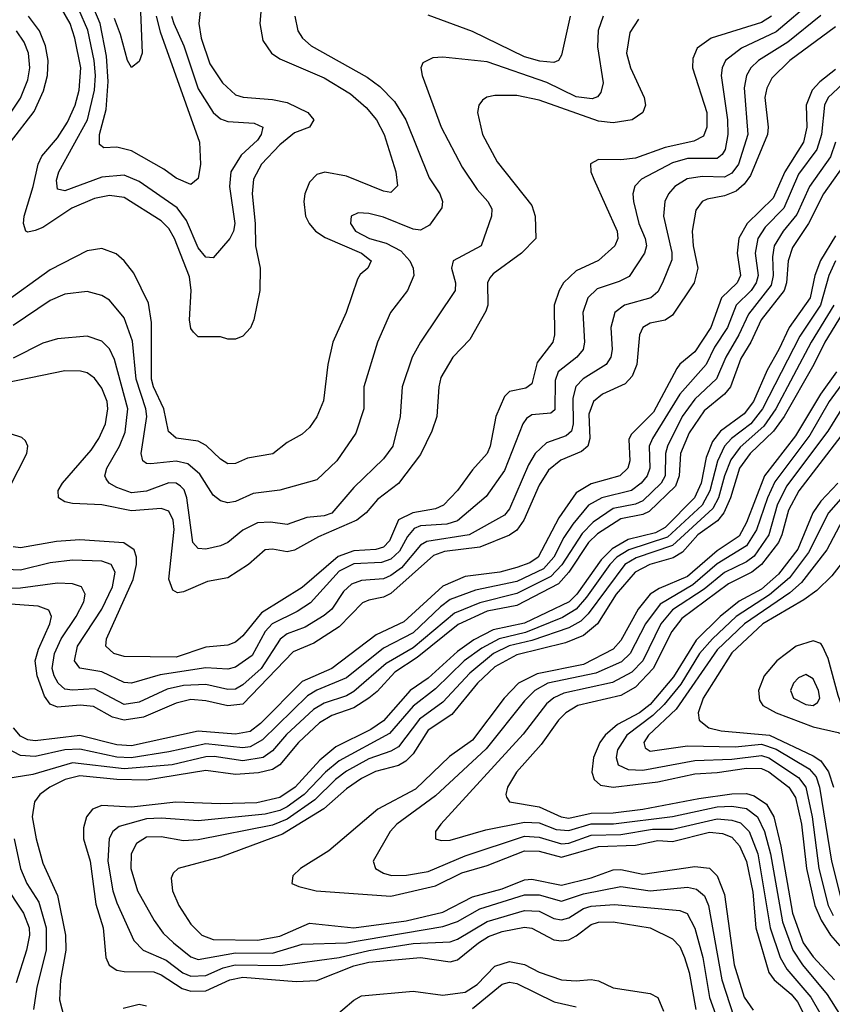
# Model space of a CAD drawing. Header units: inches. Extents: x 990535 to 1117859, y 769386 to 892122.
# Tile 378 of 656: x 1077668 to 1079861, y 800824 to 803480. Entities that reach past the tile are written whole.
import ezdxf

# ---------------------------------------------------------------- set-up
doc = ezdxf.new("R2010")
doc.units = ezdxf.units.IN
doc.header["$MEASUREMENT"] = 0
doc.layers.add('B0870', color=7, linetype='Continuous')

msp = doc.modelspace()

# ---------------------------------------------------------------- linework, layer by layer
at = {"layer": 'B0870', "color": 5}
for points, elevation in [([(1078327.8, 803610), (1078315.7, 803470), (1078324.2, 803424.2), (1078347.9, 803390), (1078370, 803374.6), (1078490, 803323.1), (1078560.4, 803280.4), (1078603.4, 803243.4), (1078631.3, 803210), (1078651.6, 803170), (1078683.4, 803070), (1078687.7, 803032.3), (1078670, 803013.9), (1078650, 803017.2), (1078550, 803057.6), (1078491.6, 803068.4), (1078470, 803062.6), (1078450, 803042.2), (1078437.5, 803010), (1078435.1, 802990), (1078439.4, 802950), (1078449.1, 802930), (1078466, 802910), (1078492.7, 802892.7), (1078590.8, 802850), (1078616.1, 802830), (1078607.5, 802810), (1078587.1, 802792.9), (1078579.9, 802780.1), (1078549.5, 802690), (1078513.4, 802610), (1078499.6, 802550), (1078488.1, 802451.9), (1078470, 802408.7), (1078450, 802380.4), (1078430, 802361.8), (1078390, 802339.8), (1078351.2, 802308.8), (1078282.9, 802297.1), (1078250, 802282.5), (1078230, 802281.9), (1078210, 802294.5), (1078171, 802331), (1078150, 802343.3), (1078090, 802351.4), (1078069.6, 802369.6), (1078056.6, 802430), (1078028.6, 802490), (1078023.8, 802510), (1078023.3, 802663.3), (1078015.6, 802715.6), (1077976, 802796), (1077949.9, 802829.9), (1077928.4, 802848.4), (1077890, 802862.9), (1077850, 802856.7), (1077750, 802805), (1077617.7, 802710)], 2720), ([(1077991, 803570), (1077998.7, 803390), (1077990, 803367.6), (1077970, 803351.2), (1077958.4, 803370), (1077940.3, 803440.3), (1077923.6, 803483.6)], 2620), ([(1079810, 803532.1), (1079710, 803447.3), (1079616.2, 803403.8), (1079572.9, 803370), (1079563.7, 803350), (1079561.4, 803330), (1079577.9, 803210), (1079578.8, 803170), (1079572.3, 803130), (1079563.7, 803116.3), (1079550, 803105.9), (1079470, 803105.4), (1079430, 803094.1), (1079346.1, 803050), (1079328.5, 803031.5), (1079322.8, 803010), (1079324.4, 802990), (1079338.6, 802930), (1079355.7, 802890), (1079359.7, 802870), (1079354.3, 802850), (1079312.6, 802787.4), (1079286.3, 802773.7), (1079226.2, 802753.8), (1079201.5, 802730), (1079187.7, 802690), (1079192.8, 802610), (1079188.4, 802590), (1079172.1, 802570), (1079121.3, 802530), (1079113.6, 802506.4), (1079112.5, 802427.5), (1079101.5, 802418.5), (1079050, 802414.1), (1079035.4, 802404.6), (1079025.9, 802390), (1078976.5, 802263.5), (1078926.6, 802193.4), (1078850, 802128.3), (1078820.9, 802119.1), (1078750, 802114.6), (1078732.5, 802107.5), (1078714.5, 802085.5), (1078693.3, 802046.7), (1078670, 802024.4), (1078644.4, 802015.6), (1078570, 802011.8), (1078530, 801992.2), (1078452.8, 801907.2), (1078416.4, 801883.6), (1078348.9, 801850), (1078330.8, 801830), (1078295, 801765), (1078250, 801733.1), (1078230, 801727.8), (1078170, 801731.7), (1078046.9, 801713.1), (1077970, 801690.3), (1077950, 801692), (1077890, 801720.9), (1077830.3, 801730.3), (1077816.2, 801750), (1077823.9, 801790), (1077889.4, 801890), (1077918.4, 801950), (1077925.3, 801990), (1077914.9, 802010), (1077890, 802019.5), (1077810, 802021.9), (1077750, 802015.1), (1077670, 801994.9), (1077630, 801996.9)], 2840), ([(1079830, 803491.9), (1079740.8, 803419.2), (1079661.9, 803370), (1079641.5, 803350), (1079630, 803330), (1079623.6, 803296.4), (1079633.3, 803170), (1079608.3, 803090), (1079590, 803065.9), (1079570, 803055.3), (1079510, 803057.5), (1079469.4, 803050.6), (1079436.6, 803030), (1079419.4, 803010), (1079409.6, 802990), (1079405.5, 802950), (1079427.8, 802852.2), (1079428.1, 802831.9), (1079403.3, 802770), (1079390, 802746), (1079371.6, 802730), (1079300.6, 802710), (1079274.4, 802690), (1079263.8, 802650), (1079267.4, 802590), (1079263.4, 802570), (1079250.5, 802549.5), (1079188.8, 802511.2), (1079169, 802491), (1079160.9, 802459.1), (1079161.8, 802390), (1079157.1, 802370), (1079142.7, 802357.3), (1079090, 802338.7), (1079058.8, 802310), (1079040.8, 802279.2), (1078990, 802160.2), (1078976.2, 802143.8), (1078880.8, 802090), (1078767.2, 802072.8), (1078750, 802062.1), (1078698.3, 802001.7), (1078670, 801981.1), (1078650, 801972.1), (1078590, 801967.1), (1078563.1, 801956.9), (1078542.2, 801937.8), (1078510.4, 801890), (1078490, 801872.9), (1078438.4, 801841.6), (1078390, 801823), (1078371, 801809), (1078319.7, 801730), (1078270, 801685.5), (1078250, 801674.4), (1078230, 801673.1), (1078170, 801686.3), (1078110, 801684.2), (1078066.3, 801673.7), (1077990, 801638.6), (1077950, 801632.8), (1077870, 801675.1), (1077810, 801671), (1077790, 801674.3), (1077771.8, 801690), (1077761.3, 801710), (1077755.3, 801730), (1077761.4, 801770), (1077779.8, 801810), (1077819.9, 801870), (1077840.7, 801910), (1077844.3, 801930), (1077834.8, 801950), (1077810, 801957.9), (1077770, 801960.1), (1077670, 801946.3), (1077630, 801945.8)], 2860), ([(1077643.2, 803150), (1077707.2, 803232.8), (1077731.8, 803288.2), (1077743, 803330), (1077745.1, 803370), (1077737.3, 803410), (1077720.9, 803450), (1077691.2, 803490)], 2720), ([(1078410.7, 803490), (1078418.6, 803450), (1078430.8, 803430), (1078454.6, 803410), (1078605.5, 803325.5), (1078639.9, 803299.9), (1078679.9, 803259.9), (1078710.1, 803210), (1078773.4, 803053.4), (1078801.8, 803010), (1078808.7, 802990), (1078807.3, 802972.7), (1078774, 802926), (1078750, 802912.2), (1078730, 802914.7), (1078650, 802947.6), (1078610, 802957.7), (1078581.3, 802958.7), (1078562.8, 802950), (1078560.9, 802930), (1078574.3, 802910), (1078612.1, 802890), (1078657.2, 802877.2), (1078696.7, 802856.7), (1078720.5, 802830), (1078730.2, 802810), (1078731.8, 802790), (1078714.8, 802750), (1078668.3, 802690), (1078633.8, 802610), (1078596.8, 802490), (1078596.3, 802430), (1078575.3, 802364.7), (1078523.5, 802290), (1078470, 802239.2), (1078370, 802210.6), (1078297.9, 802202.1), (1078250, 802180.7), (1078230, 802176.5), (1078210, 802182.1), (1078190, 802197), (1078154, 802254), (1078121.9, 802281.9), (1078090, 802289.4), (1078021.6, 802281.6), (1078010, 802282.9), (1078000.2, 802290), (1077995.7, 802310), (1078010.7, 802410), (1078008.7, 802430), (1077981.8, 802510), (1077972.7, 802612.7), (1077950, 802676.2), (1077910, 802723.4), (1077890, 802735.8), (1077850, 802747), (1077790, 802739.4), (1077750, 802722.9), (1077650, 802655.5)], 2740), ([(1079242.8, 803490), (1079229.4, 803450.6), (1079227.1, 803407.1), (1079242.3, 803310), (1079236.3, 803283.7), (1079227.5, 803272.5), (1079213.4, 803266.6), (1079170, 803272.1), (1079090.5, 803310.5), (1078930, 803366.1), (1078810, 803378.8), (1078783, 803377), (1078756.3, 803363.7), (1078750.3, 803350), (1078753.8, 803330), (1078805.4, 803190), (1078862.5, 803082.5), (1078902.4, 803022.4), (1078931.3, 802990), (1078942.4, 802970), (1078941.7, 802950), (1078913.7, 802870), (1078837.7, 802830), (1078833.7, 802810), (1078844.6, 802770), (1078843.4, 802750), (1078749.7, 802610.3), (1078727.6, 802570), (1078700.6, 802490), (1078695, 802410), (1078675, 802330), (1078650, 802295.4), (1078570, 802218.5), (1078510, 802148.7), (1078490, 802141.3), (1078443.1, 802136.9), (1078390, 802118.3), (1078344.5, 802124.5), (1078310, 802122.5), (1078270, 802102.6), (1078230, 802069.9), (1078210, 802060.4), (1078170, 802052), (1078150, 802053.6), (1078135, 802070), (1078119, 802190), (1078111.8, 802211.8), (1078102, 802222), (1078090, 802229.9), (1078070, 802230.8), (1078010, 802208.6), (1077970, 802203.3), (1077930, 802217.7), (1077909.1, 802230), (1077901.6, 802241.6), (1077897.8, 802250), (1077902.8, 802270), (1077936.9, 802330), (1077952.5, 802367.5), (1077959.5, 802430), (1077923.8, 802563.8), (1077910, 802592.6), (1077890, 802612.7), (1077850, 802626.8), (1077770, 802619.6), (1077730, 802607.9), (1077650, 802566.7)], 2760), ([(1079697.1, 803490), (1079670, 803472.2), (1079534.2, 803430), (1079496.9, 803403.1), (1079484.7, 803375.3), (1079484, 803350), (1079522.8, 803230), (1079522.5, 803190), (1079513.6, 803166.4), (1079487.5, 803152.5), (1079410, 803135.1), (1079330, 803106.7), (1079290, 803101.8), (1079230, 803103), (1079208.6, 803091.4), (1079209.5, 803070), (1079217.3, 803050), (1079280.6, 802910), (1079281.9, 802890), (1079274.4, 802870), (1079230, 802830.9), (1079170, 802802.6), (1079136, 802770), (1079123.6, 802750), (1079110.9, 802710), (1079111.3, 802630), (1079107.2, 802610), (1079064.3, 802555.7), (1079050, 802498), (1079033.8, 802486.2), (1078990, 802477.1), (1078976.3, 802463.7), (1078952.8, 802410), (1078937.9, 802330), (1078929.8, 802310.2), (1078890, 802265.6), (1078849.2, 802210), (1078811.5, 802170), (1078790, 802160.2), (1078729, 802150), (1078690, 802130.4), (1078666.2, 802073.8), (1078650, 802057.5), (1078629.4, 802050.6), (1078570, 802047.6), (1078527.7, 802032.3), (1078430, 801948.1), (1078320.3, 801879.7), (1078270, 801817.5), (1078250, 801800.7), (1078230, 801793.1), (1078170, 801787.7), (1078090, 801760.2), (1077950, 801762.1), (1077921.8, 801770), (1077900.4, 801790), (1077901.9, 801810), (1077973.7, 801970), (1077982.7, 802010), (1077983, 802030), (1077976.5, 802050), (1077948.9, 802068.9), (1077830, 802077.3), (1077767.2, 802072.8), (1077670, 802055.4), (1077650, 802057.9)], 2820), ([(1078156.3, 803510), (1078151.7, 803470), (1078157.6, 803430), (1078181.3, 803361.3), (1078215, 803310), (1078250, 803277.9), (1078271, 803271), (1078350, 803264.8), (1078390, 803256.5), (1078445.5, 803230), (1078462, 803210), (1078450.2, 803190), (1078410, 803174.9), (1078370, 803143), (1078320.4, 803090), (1078298.6, 803050), (1078295.2, 803010), (1078303.6, 802930), (1078304.5, 802870), (1078316.6, 802810), (1078316.2, 802750), (1078299.8, 802670), (1078290.9, 802649.1), (1078270, 802626), (1078250, 802618), (1078230, 802618.2), (1078210, 802624.5), (1078150, 802625), (1078136.9, 802636.9), (1078130, 802646.9), (1078125.9, 802670), (1078130.3, 802749.7), (1078126.4, 802786.4), (1078085.4, 802890), (1078070, 802916.7), (1078050, 802937.3), (1077950, 803000.2), (1077910, 803006), (1077870, 802998), (1077808.4, 802971.6), (1077730, 802919.9), (1077710, 802911.2), (1077690, 802906.9), (1077684.1, 802910), (1077677.9, 802930), (1077679.8, 802950), (1077704.4, 803030), (1077717.3, 803090), (1077727.9, 803112.1), (1077770, 803161.8), (1077796.5, 803203.5), (1077817.4, 803250), (1077828.8, 803290), (1077832.8, 803350), (1077817, 803430), (1077803.7, 803470), (1077780.4, 803510)], 2680), ([(1078077.2, 803490), (1078083.6, 803470), (1078110.8, 803410), (1078150, 803293.5), (1078190, 803229.5), (1078210, 803212.5), (1078230, 803205.3), (1078301, 803201), (1078324.1, 803190), (1078319.6, 803170), (1078310, 803155.6), (1078265.7, 803114.3), (1078237.7, 803070), (1078233.9, 803030), (1078248.1, 802930), (1078244.8, 802910), (1078234.8, 802890), (1078190, 802838), (1078170, 802839.9), (1078150, 802864.4), (1078118.4, 802938.4), (1078092.7, 802972.7), (1077990, 803043.2), (1077950, 803060.3), (1077890, 803054.9), (1077790, 803018.5), (1077770, 803022.8), (1077766.8, 803046.8), (1077773.4, 803070), (1077851.1, 803210), (1077870, 803290), (1077872.9, 803330), (1077869, 803370), (1077851.5, 803451.5), (1077827.3, 803507.3)], 2660), ([(1078035.8, 803490), (1078047, 803447), (1078153.5, 803150), (1078156.2, 803090), (1078150, 803051.8), (1078130, 803035.8), (1078090, 803053), (1078057.2, 803077.2), (1077970, 803126.4), (1077930, 803136.2), (1077894.9, 803134.9), (1077883.3, 803143.3), (1077883.4, 803170), (1077901.7, 803238.3), (1077906.8, 803313.2), (1077901.8, 803381.8), (1077884.7, 803470), (1077868.1, 803510)], 2640), ([(1079153.5, 803490), (1079130, 803384.2), (1079121.8, 803370), (1079110, 803364.5), (1079071.9, 803368.1), (1079030, 803380.2), (1078890, 803448.5), (1078770, 803492.5)], 2740), ([(1079338.3, 803481.7), (1079314.7, 803445.3), (1079306, 803390), (1079316.2, 803350), (1079353.4, 803270), (1079356.8, 803250), (1079350.1, 803229.9), (1079321.2, 803210), (1079270, 803201.5), (1079230, 803206.4), (1079070, 803263.3), (1079010, 803275.3), (1078950, 803276.1), (1078929, 803271), (1078917.2, 803262.8), (1078906.8, 803250), (1078903.5, 803230), (1078916.6, 803170), (1078956.5, 803096.5), (1079050, 802979.1), (1079059.6, 802950), (1079060.7, 802890), (1079022.7, 802850), (1078945.4, 802794.6), (1078936.4, 802783.6), (1078930.1, 802770), (1078931.6, 802710), (1078926.1, 802693.9), (1078882.6, 802617.4), (1078836.6, 802570), (1078804.8, 802515.2), (1078798.9, 802490), (1078794, 802410), (1078780.3, 802370), (1078750, 802307.1), (1078690.7, 802229.3), (1078634, 802186), (1078603.4, 802150), (1078578, 802130), (1078474.8, 802085.2), (1078410, 802048.8), (1078390, 802044.9), (1078350, 802052), (1078330, 802049.9), (1078285.7, 802010), (1078230, 801974.3), (1078175.2, 801964.8), (1078110, 801936.8), (1078094, 801934), (1078081.3, 801941.3), (1078070.4, 801970.4), (1078085.2, 802105.2), (1078081.9, 802130), (1078070, 802154.5), (1078050, 802161.6), (1077970, 802154.9), (1077890, 802171), (1077810, 802174.5), (1077790, 802179.5), (1077772.8, 802190), (1077771.9, 802210), (1077783.1, 802230), (1077860.8, 802319.2), (1077881.2, 802350), (1077899.1, 802390), (1077906.1, 802430), (1077904, 802450), (1077890, 802486.3), (1077870, 802513.4), (1077850, 802527.2), (1077832.2, 802532.2), (1077790, 802532.9), (1077570, 802487.5)], 2780), ([(1077603.1, 803170), (1077670, 803268.1), (1077690, 803318), (1077695.3, 803350), (1077691.9, 803390), (1077679.7, 803419.7), (1077659, 803450)], 2740), ([(1079870, 803460.5), (1079746.9, 803370), (1079697.6, 803322.4), (1079684.6, 803295.4), (1079679.5, 803270), (1079688.2, 803190), (1079686.1, 803170), (1079640.2, 803059.8), (1079623.4, 803036.6), (1079602, 803018), (1079570, 803004.7), (1079523.6, 802996.4), (1079510.4, 802989.6), (1079493.3, 802966.7), (1079482.7, 802910), (1079485.5, 802870), (1079498.3, 802810), (1079488.7, 802770), (1079430, 802683.2), (1079410.3, 802669.7), (1079370, 802661.5), (1079350.1, 802649.9), (1079340.5, 802630), (1079333.2, 802550), (1079321.2, 802518.8), (1079302.2, 802497.8), (1079241.2, 802470), (1079216.3, 802450), (1079204.3, 802415.7), (1079206.5, 802350), (1079201.7, 802330), (1079184.5, 802315.5), (1079128.4, 802291.6), (1079095, 802265), (1079070, 802224.3), (1079028.5, 802130), (1079010, 802102.9), (1078990.2, 802089.8), (1078910, 802057.4), (1078814.7, 802045.3), (1078785.1, 802034.9), (1078670, 801931.7), (1078650, 801921.8), (1078610, 801914.5), (1078593.3, 801906.7), (1078530, 801842.5), (1078461.7, 801798.3), (1078405.7, 801774.3), (1078270, 801633.8), (1078230, 801629.3), (1078170, 801642.9), (1078130, 801645.7), (1078090, 801636.2), (1078001.6, 801598.4), (1077950, 801590.7), (1077918.5, 801598.5), (1077867.5, 801627.5), (1077831, 801631), (1077770, 801625.8), (1077750, 801633.3), (1077735.2, 801655.2), (1077715.3, 801710), (1077709.5, 801750), (1077718.5, 801781.5), (1077749.3, 801850), (1077753.8, 801870), (1077746.7, 801886.7), (1077717.6, 801897.6), (1077630, 801904.6)], 2880), ([(1079870, 803345.9), (1079827.4, 803312.6), (1079807.1, 803290), (1079790.3, 803250), (1079792.2, 803190), (1079783.9, 803150), (1079732.9, 803070), (1079701.6, 802998.4), (1079631.2, 802930), (1079609.1, 802890.9), (1079604.1, 802850), (1079613.6, 802790), (1079604.2, 802770), (1079562.1, 802730), (1079533, 802650), (1079490, 802584.5), (1079450, 802551.2), (1079441.3, 802538.7), (1079378.4, 802421.6), (1079318.7, 802361.3), (1079312.4, 802347.6), (1079314.8, 802290), (1079308.9, 802270), (1079287.5, 802250), (1079210, 802228.1), (1079170, 802203.8), (1079123.5, 802136.5), (1079067.1, 802030), (1079044.8, 802015.2), (1079010, 802002.3), (1078963.6, 801990), (1078870, 801977.9), (1078810, 801952.2), (1078704.7, 801855.3), (1078630, 801820.7), (1078510, 801730), (1078430, 801694.9), (1078318.2, 801581.8), (1078290, 801559.9), (1078250, 801552.2), (1078150, 801560.7), (1077970, 801520.9), (1077930, 801523.8), (1077830, 801549.4), (1077710, 801534.6), (1077690, 801537.6), (1077670, 801547.4), (1077651.3, 801570)], 2920), ([(1079890, 803307.3), (1079850.3, 803270), (1079840.3, 803250), (1079831.8, 803170), (1079819.2, 803130), (1079770, 803063), (1079730, 802971.3), (1079680, 802920), (1079660.4, 802890), (1079652.9, 802850), (1079660.7, 802790), (1079655.8, 802770), (1079642, 802750), (1079602.1, 802710), (1079578.6, 802650), (1079543.2, 802596.8), (1079521, 802550), (1079450, 802470), (1079375.5, 802350), (1079366.8, 802330), (1079368.5, 802270), (1079361.2, 802250), (1079345.3, 802230), (1079319.1, 802210), (1079238.8, 802190), (1079203.2, 802170), (1079161.1, 802118.9), (1079136.9, 802083.1), (1079109.7, 802030), (1079081.7, 801998.3), (1079010, 801964.2), (1078898.5, 801941.5), (1078830, 801916.1), (1078803.6, 801896.4), (1078730, 801825.7), (1078650, 801784.3), (1078550, 801704.5), (1078470, 801671.3), (1078444.4, 801655.6), (1078322.9, 801537.1), (1078290, 801518.8), (1078270, 801516.1), (1078170, 801526.2), (1078070, 801504.6), (1077969.1, 801489.1), (1077930, 801490.6), (1077830, 801512.4), (1077790, 801510), (1077710, 801492.1), (1077670, 801494.6), (1077633.9, 801513.9)], 2940), ([(1079869.4, 803150), (1079856.6, 803110), (1079799.4, 803030), (1079765.6, 802954.4), (1079728.3, 802910), (1079704.4, 802870), (1079699.4, 802840.6), (1079701.5, 802790), (1079695.8, 802764.2), (1079634.6, 802685.4), (1079609.2, 802630), (1079573.4, 802570), (1079548.5, 802511.5), (1079490, 802456.8), (1079456, 802410), (1079416, 802330), (1079411.3, 802310), (1079410.2, 802250), (1079399.4, 802230), (1079350, 802182), (1079330, 802172.9), (1079270, 802161.1), (1079215.7, 802124.3), (1079186, 802094), (1079130.9, 802009.1), (1079101.6, 801978.4), (1079010, 801932), (1078910, 801907.2), (1078841.4, 801878.6), (1078730, 801785.9), (1078657, 801743), (1078570, 801667.5), (1078550, 801656.2), (1078490, 801636.4), (1078461.1, 801618.9), (1078388.4, 801551.6), (1078350, 801508), (1078324.6, 801490), (1078270, 801480.9), (1078192.7, 801492.7), (1078170, 801491.7), (1078079.6, 801470), (1077950, 801458.9), (1077810, 801475.6), (1077703.5, 801443.5), (1077630, 801431.8)], 2960), ([(1079894.3, 803090), (1079837.5, 803010), (1079797, 802930), (1079754, 802866), (1079742.1, 802830), (1079737.9, 802770), (1079731.1, 802750), (1079669.2, 802670), (1079641, 802610), (1079614.1, 802565.9), (1079586.5, 802490), (1079570.4, 802469.6), (1079515, 802425), (1079474.6, 802365.4), (1079451.7, 802310), (1079448.1, 802250), (1079438.1, 802221.9), (1079366.8, 802153.2), (1079350, 802145.2), (1079290, 802133.8), (1079227, 802093), (1079203.4, 802070), (1079150, 801989.3), (1079121.8, 801958.2), (1079010, 801900.1), (1078930, 801884.3), (1078851.4, 801848.6), (1078740.9, 801759.1), (1078680.2, 801719.8), (1078632.6, 801667.4), (1078610, 801649.3), (1078570, 801624), (1078510, 801602.5), (1078477.1, 801582.9), (1078420.6, 801530), (1078369.9, 801470.1), (1078350, 801456.9), (1078312, 801448), (1078250, 801443.6), (1078170, 801454.2), (1078010, 801428.7), (1077930, 801430.7), (1077830, 801440.3), (1077790.7, 801430), (1077749.6, 801410), (1077722, 801390), (1077707.5, 801370), (1077701.9, 801330), (1077712.2, 801270), (1077730, 801205), (1077770, 801117.1), (1077791.8, 801010), (1077792.3, 800970), (1077778.3, 800890), (1077775.6, 800835.6), (1077787.7, 800787.7)], 2980), ([(1079870, 802896.8), (1079829.1, 802830.9), (1079814.3, 802790), (1079801.9, 802730), (1079744.4, 802650), (1079717.1, 802590), (1079685.3, 802534.7), (1079648.3, 802450), (1079622.9, 802417.1), (1079559.4, 802370), (1079537.7, 802342.3), (1079520.6, 802299.4), (1079506.9, 802230), (1079489.3, 802190), (1079409.9, 802109.9), (1079383.8, 802096.2), (1079310, 802077.9), (1079267.4, 802052.6), (1079237.3, 802022.7), (1079171.8, 801930), (1079150.6, 801909.4), (1079030, 801851.8), (1078946.2, 801833.8), (1078893.2, 801806.8), (1078850, 801775.8), (1078770, 801703.6), (1078722.1, 801670), (1078650, 801588.8), (1078615.2, 801564.8), (1078521.6, 801518.4), (1078478, 801482), (1078411.7, 801410), (1078370, 801381.8), (1078307.7, 801367.7), (1078210, 801364.4), (1078089, 801369), (1077970, 801355.2), (1077890, 801360.4), (1077864.3, 801350), (1077848.5, 801330), (1077840.4, 801299.6), (1077840.4, 801270), (1077857.7, 801210), (1077873.7, 801093.7), (1077893.1, 801030), (1077900.6, 800950), (1077909.2, 800929.2), (1077930, 800915.5), (1077950, 800911.9), (1078030, 800911.3), (1078050, 800903.2), (1078106.5, 800866.5), (1078130, 800859), (1078170, 800860), (1078234.9, 800890), (1078270, 800897.2), (1078414.5, 800885.5), (1078470, 800887.8), (1078570, 800927.2), (1078610, 800937.1), (1078749.8, 800949.8), (1078830, 800938), (1078850, 800943.7), (1078905.9, 800990), (1078933.2, 801006.8), (1078970, 801020.5), (1079030, 801031.9), (1079050, 801029), (1079110, 800997.7), (1079130, 800995), (1079150, 800998.1), (1079170, 801008.2), (1079210, 801038.8), (1079230, 801045.4), (1079270, 801045.9), (1079370, 801030.4), (1079430, 801000.3), (1079450, 800979.3), (1079462.7, 800950), (1079474.6, 800910), (1079493, 800810)], 3020), ([(1079869.6, 802830), (1079852, 802790), (1079829.3, 802710), (1079773.6, 802626.4), (1079673.2, 802430), (1079641.4, 802390), (1079589, 802350), (1079569.8, 802330), (1079551.3, 802288.7), (1079530.5, 802209.5), (1079509.7, 802170.3), (1079416.2, 802083.8), (1079311.9, 802050), (1079280, 802030), (1079260.5, 802010), (1079198.2, 801921.8), (1079170, 801889.6), (1079132.6, 801867.4), (1079032.9, 801827.1), (1078962, 801810), (1078915.4, 801784.6), (1078868, 801750), (1078790, 801674.6), (1078730, 801628.4), (1078665.8, 801554.2), (1078530, 801480.5), (1078493.1, 801450), (1078435.4, 801390), (1078390, 801356.1), (1078370, 801346.6), (1078330, 801337.2), (1078150, 801318.8), (1078050, 801326.3), (1078010, 801324), (1077936.7, 801303.3), (1077919.4, 801290), (1077909, 801271), (1077905.5, 801210), (1077919.6, 801130), (1077930, 801097.8), (1077976.3, 800996.3), (1078000.8, 800970), (1078062.9, 800942.9), (1078108.4, 800908.4), (1078130, 800899.6), (1078170, 800901.9), (1078217.5, 800922.5), (1078249.8, 800930.2), (1078371.2, 800928.8), (1078530, 800950.2), (1078610, 800969.2), (1078730, 800988.2), (1078830, 800992), (1078850, 800999.3), (1078930, 801047.5), (1079030, 801076.9), (1079070, 801074.9), (1079110, 801055.2), (1079130, 801051.4), (1079150, 801056.9), (1079190, 801081.8), (1079210, 801088.1), (1079273.2, 801093.2), (1079450, 801077.1), (1079469.1, 801069.1), (1079490, 801029.2), (1079512.2, 800950), (1079530, 800842.3), (1079570, 800730.1)], 3040), ([(1079865.4, 802710), (1079804.3, 802610), (1079709.2, 802430), (1079676.2, 802383.8), (1079612.9, 802327.1), (1079587.1, 802292.9), (1079570.2, 802250), (1079554.3, 802190), (1079538.7, 802161.3), (1079430, 802061.2), (1079331.9, 802028.1), (1079301.2, 802010), (1079202.5, 801877.5), (1079182.2, 801857.8), (1079150, 801839.5), (1079050, 801805.1), (1078989.1, 801790.9), (1078946.9, 801770), (1078882.5, 801717.5), (1078810, 801638.7), (1078747.1, 801592.9), (1078690, 801518.8), (1078670, 801506.7), (1078610, 801486.2), (1078550, 801452.5), (1078520.6, 801430), (1078464.7, 801375.3), (1078390, 801322.9), (1078350, 801307.1), (1078150, 801267.4), (1078110, 801264.9), (1078050, 801275.4), (1078010, 801274.6), (1077982.7, 801257.3), (1077968.5, 801230), (1077968.2, 801190), (1077985.8, 801130), (1078030.5, 801050), (1078055.3, 801015.3), (1078082.6, 800990), (1078130, 800951.4), (1078150, 800945), (1078250, 800962.9), (1078350, 800962.1), (1078430, 800985.7), (1078550, 800989.3), (1078810, 801033.5), (1078850, 801046.8), (1078910, 801081.2), (1079030, 801119), (1079070, 801119.1), (1079130, 801102.1), (1079190, 801121.5), (1079290, 801141.9), (1079370, 801129.8), (1079470, 801140.1), (1079494.8, 801134.8), (1079516.1, 801116.1), (1079527.3, 801090), (1079563, 800890), (1079595.7, 800790)], 3060), ([(1079897.6, 802702.4), (1079840.7, 802610), (1079811.3, 802550), (1079731.2, 802410), (1079702.7, 802370), (1079639.6, 802310), (1079610.8, 802270), (1079586.5, 802190), (1079568.3, 802150), (1079551.5, 802128.5), (1079498.5, 802090), (1079456.5, 802043.5), (1079431.6, 802028.4), (1079368.8, 802010), (1079329.5, 801990), (1079277.6, 801930), (1079227.8, 801850), (1079190, 801818.9), (1079141, 801799), (1079010, 801766.6), (1078950, 801734.2), (1078903.9, 801690), (1078834.5, 801605.5), (1078770, 801563.4), (1078730, 801499.8), (1078710, 801479.4), (1078690, 801468.4), (1078628.5, 801451.5), (1078590, 801433.2), (1078550, 801405.4), (1078488.9, 801351.1), (1078377.2, 801282.8), (1078210, 801220.4), (1078096, 801190), (1078082.2, 801177.8), (1078076.3, 801163.7), (1078080.1, 801130), (1078097.2, 801090), (1078130, 801039.8), (1078159.5, 801010), (1078190, 800998.6), (1078310, 800996.8), (1078370, 801007.6), (1078450, 801042.3), (1078570, 801030.3), (1078711, 801049), (1078810, 801072.7), (1078890, 801113.8), (1078970, 801135.6), (1079030, 801159.4), (1079050, 801161.6), (1079130, 801145), (1079210, 801165.4), (1079270, 801186.5), (1079290, 801187.1), (1079350, 801175.3), (1079490, 801195.2), (1079530, 801191.4), (1079550.8, 801170.8), (1079570, 801119.7), (1079596, 800930), (1079623.4, 800843.4), (1079647.9, 800807.9)], 3080), ([(1079872.7, 802530), (1079829.8, 802470.2), (1079762.3, 802357.7), (1079678.4, 802250), (1079630, 802124), (1079610, 802086.9), (1079550, 802047.3), (1079470, 801978.4), (1079394, 801946), (1079370, 801929.9), (1079337.4, 801890), (1079290, 801805.4), (1079270, 801782), (1079190, 801740.9), (1079064.6, 801715.4), (1079014.5, 801690), (1078975.6, 801650), (1078890, 801536.7), (1078828, 801492), (1078736.2, 801403.8), (1078634.3, 801350), (1078502.1, 801237.9), (1078426, 801190), (1078405.3, 801170), (1078402.6, 801150), (1078421.2, 801141.2), (1078467.7, 801130), (1078670, 801115.7), (1078790, 801143.6), (1078861.4, 801178.6), (1078930, 801198.3), (1079030, 801238.2), (1079070, 801236.6), (1079130, 801220.4), (1079230, 801249.9), (1079330, 801253.5), (1079390, 801265.9), (1079430, 801263.4), (1079530, 801288.6), (1079565, 801285), (1079590, 801274.7), (1079611.1, 801251.1), (1079629.2, 801209.2), (1079646.6, 801126.6), (1079654.8, 801030), (1079690, 800910), (1079704.7, 800890), (1079750, 800851.4), (1079767.1, 800830), (1079849.7, 800669.7)], 3120), ([(1079911.3, 802530), (1079852.5, 802450), (1079800.4, 802359.6), (1079706.2, 802233.8), (1079686, 802190), (1079656.4, 802103.6), (1079630, 802060.3), (1079550, 802011.7), (1079484.5, 801955.5), (1079396.5, 801903.5), (1079357, 801850), (1079315.2, 801770), (1079292, 801748), (1079223, 801717), (1079093.7, 801690), (1079058.1, 801670), (1079030, 801642.4), (1078927.2, 801512.8), (1078790, 801386.2), (1078685.5, 801310), (1078667.5, 801290), (1078622, 801210), (1078628.1, 801190), (1078650, 801177.4), (1078671, 801171), (1078712, 801172), (1078770, 801182), (1078870, 801224.4), (1079030, 801277.3), (1079070, 801274.7), (1079130, 801256.6), (1079150, 801258.5), (1079210, 801280.2), (1079290, 801282.1), (1079376.3, 801296.3), (1079430, 801296.7), (1079550, 801323.9), (1079590, 801320.9), (1079613.3, 801313.3), (1079636.5, 801290), (1079660.6, 801230), (1079693.2, 801030), (1079720.5, 800950), (1079738.6, 800918.6), (1079803.4, 800843.4), (1079876, 800716)], 3140), ([(1079898.4, 802450), (1079849.4, 802370), (1079738, 802222), (1079712.2, 802170), (1079689.8, 802090), (1079650, 802032.6), (1079630, 802017.5), (1079570, 801988.4), (1079515.8, 801944.2), (1079430, 801887.9), (1079398.8, 801850), (1079349.9, 801750.1), (1079320.1, 801719.9), (1079268.3, 801691.7), (1079136.4, 801663.6), (1079110, 801650.5), (1079090, 801634.3), (1079027, 801553), (1078805, 801310), (1078790.3, 801290), (1078790.4, 801270.4), (1078805.8, 801265.8), (1078830, 801266.7), (1078925.7, 801294.3), (1079030, 801315.5), (1079070, 801313), (1079115.5, 801295.5), (1079150, 801293), (1079210, 801310.9), (1079270.7, 801310.7), (1079430, 801330.4), (1079550, 801356.2), (1079590, 801358.1), (1079630, 801351.7), (1079659.7, 801330), (1079678.4, 801290), (1079694.2, 801230), (1079726.6, 801046.6), (1079754.3, 800970), (1079780.4, 800930), (1079847.6, 800850), (1079910.4, 800750.4)], 3160), ([(1079940.9, 802430), (1079771, 802209), (1079742.8, 802157.2), (1079725.2, 802090), (1079715.8, 802070), (1079670, 802010.6), (1079644.2, 801990), (1079581.4, 801958.6), (1079455.2, 801864.8), (1079428.4, 801830), (1079377.9, 801730), (1079330, 801679.8), (1079290, 801657.3), (1079174, 801630), (1079141.7, 801610), (1079122.5, 801590), (1079075.7, 801524.3), (1079008.8, 801450), (1078984.8, 801410), (1078979.8, 801390), (1078982.2, 801382.2), (1078990.3, 801370), (1079070, 801356.3), (1079129.3, 801329.3), (1079150, 801326.4), (1079210, 801339.5), (1079270, 801340.4), (1079350, 801349.9), (1079500.9, 801379.1), (1079590, 801391.5), (1079630, 801392.3), (1079650, 801386.4), (1079683.4, 801363.4), (1079703.7, 801330), (1079722.5, 801250), (1079754.2, 801070), (1079782.7, 800990), (1079810, 800951.4), (1079867.5, 800890)], 3180), ([(1077616.1, 802170), (1077687.3, 802310), (1077689.9, 802330), (1077683.8, 802343.8), (1077673.2, 802353.2), (1077642.7, 802362.7)], 2820), ([(1079970, 802284.6), (1079851.3, 802150), (1079796.9, 802043.1), (1079745.8, 801974.2), (1079691.8, 801928.2), (1079602.1, 801870), (1079537.4, 801810), (1079502.6, 801770), (1079452.4, 801687.6), (1079407.7, 801632.3), (1079377, 801603), (1079306.3, 801550), (1079281.6, 801510), (1079278, 801490), (1079283.6, 801470), (1079310, 801457.5), (1079350, 801455.7), (1079490, 801481.6), (1079590, 801484.8), (1079670, 801495), (1079690, 801488.9), (1079770, 801436), (1079790, 801410), (1079806.6, 801330), (1079825.3, 801190), (1079849.7, 801090), (1079863.7, 801063.7)], 3240), ([(1079876.2, 802230), (1079830, 802181.2), (1079808.9, 802150), (1079767.9, 802052.1), (1079716.1, 801983.9), (1079670, 801943.7), (1079610, 801911), (1079558.5, 801870), (1079494.1, 801805.9), (1079432.3, 801707.7), (1079370, 801632.3), (1079340.6, 801610), (1079281.6, 801578.4), (1079248.3, 801550), (1079233.8, 801530), (1079216.8, 801490), (1079212.3, 801450), (1079218.2, 801430), (1079235.2, 801415.2), (1079269.8, 801409.8), (1079390, 801424.2), (1079490, 801445.8), (1079550, 801448.9), (1079630, 801460.6), (1079670, 801459.9), (1079690, 801450.6), (1079744.3, 801410), (1079762.1, 801382.1), (1079777.7, 801310), (1079791.7, 801190), (1079813.7, 801090), (1079830.8, 801050.8), (1079856.6, 801010), (1079881.4, 800981.4)], 3220), ([(1079888.5, 802130), (1079846.6, 802050), (1079778.3, 801961.7), (1079746.2, 801933.8), (1079624.3, 801850), (1079550, 801780), (1079439.9, 801620.1), (1079365.4, 801550), (1079352.8, 801530), (1079355.8, 801515.8), (1079370, 801507), (1079470, 801520.9), (1079598.6, 801518.6), (1079670, 801525.4), (1079710, 801511.8), (1079799.2, 801459.2), (1079817.4, 801437.4), (1079827.1, 801410), (1079858.7, 801210), (1079883.8, 801110)], 3260), ([(1079910, 802044.7), (1079860, 801980), (1079819.5, 801940.5), (1079784.8, 801915.2), (1079673.7, 801850), (1079590, 801772.2), (1079512.5, 801650), (1079499.2, 801610), (1079502.3, 801590), (1079528.4, 801570), (1079561.2, 801561.2), (1079691.4, 801550), (1079810, 801494.5), (1079830, 801481), (1079851.2, 801451.2), (1079864, 801410)], 3280), ([(1077652.5, 801270), (1077670.4, 801190), (1077687.3, 801150), (1077719.7, 801099.7), (1077739, 801030), (1077738.9, 800970), (1077714.3, 800870), (1077705.1, 800810)], 2960), ([(1077624.7, 801150), (1077677.8, 801070), (1077693, 801030), (1077694.3, 801010), (1077686.5, 800970), (1077658.2, 800881.8)], 2940), ([(1078510, 800785), (1078570, 800834.9), (1078590, 800846.4), (1078730, 800859.5), (1078810, 800848.8), (1078870, 800856.1), (1078902.7, 800877.3), (1078950, 800926.5), (1078990, 800939.6), (1079030, 800931.4), (1079070, 800910.6), (1079130, 800889.7), (1079170, 800886.7), (1079210.5, 800890.5), (1079230, 800886.7), (1079270, 800868.3), (1079370, 800852.6), (1079390, 800842.2), (1079405.4, 800805.4)], 2980), ([(1078890, 800812.2), (1078970, 800877.8), (1078990, 800883.1), (1079010, 800879.7), (1079110.3, 800830.3), (1079170, 800816.7)], 2960), ([(1077946.7, 800813.3), (1077990, 800824.3), (1078010, 800819.7)], 2980)]:
    msp.add_lwpolyline(points, dxfattribs=dict(at, elevation=elevation))
for points, elevation in [([(1079810, 801804.5), (1079763.6, 801790), (1079711.9, 801750), (1079677, 801710), (1079661.6, 801670), (1079664.4, 801644.4), (1079673.5, 801630), (1079709.5, 801610), (1079810, 801572.3), (1079877.1, 801557.1), (1079905.4, 801545.4), (1079910, 801536.4), (1079916.3, 801543.7), (1079914.9, 801550), (1079876.7, 801656.7), (1079850, 801757), (1079835, 801790), (1079830, 801796.9)], 3320), ([(1079790, 801713.2), (1079770, 801705), (1079756.8, 801690), (1079748.6, 801670), (1079756.3, 801650), (1079790, 801632.6), (1079810, 801629.7), (1079821.7, 801638.3), (1079827.4, 801650), (1079823.7, 801670), (1079810, 801701.7)], 3340)]:
    msp.add_lwpolyline(points, close=True, dxfattribs=dict(at, elevation=elevation))

doc.saveas('drawing.dxf')
